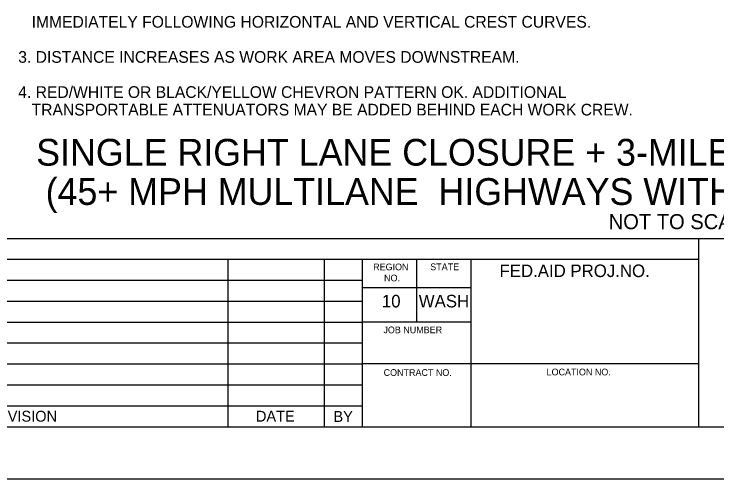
# Model space of a CAD drawing. Extents: x 99958 to 100176, y 99935 to 100011.
# Drawn here: x 100103.364 to 100107.565, y 99969.687 to 99972.467 of the extents above; entities that cross this region are included whole.
import ezdxf

# ---------------------------------------------------------------- set-up
doc = ezdxf.new("R2010")
doc.units = 0
for name, color, linetype in [('SH_DE_DetailHeading1Text', 7, 'Continuous'), ('SH_GI_GeneralNotesBodyText', 7, 'Continuous'), ('SH_GI_PlotLimits', 7, 'Continuous'), ('SH_GI_SheetBorder', 7, 'Continuous'), ('SH_GI_SheetTextInCells', 7, 'Continuous')]:
    doc.layers.add(name, color=color, linetype=linetype)

msp = doc.modelspace()

# ---------------------------------------------------------------- linework, layer by layer
at = {"layer": 'SH_GI_PlotLimits'}
msp.add_lwpolyline([(100099.0625, 99969.6875), (100116.0625, 99969.6875), (100116.0625, 99980.6875), (100099.0625, 99980.6875)], close=True, dxfattribs=at)
at = {"layer": 'SH_GI_SheetBorder'}
for p, q in [((100100, 99971.1259), (100115.75, 99971.1259)), ((100107.4566, 99970), (100107.4566, 99971.1259)), ((100100, 99971.0008), (100107.4566, 99971.0008)), ((100104.641, 99971.0008), (100104.641, 99970)), ((100105.2164, 99971.0008), (100105.2164, 99970)), ((100105.4451, 99971.0008), (100105.4451, 99970)), ((100105.7719, 99970.6255), (100105.7719, 99971.0008)), ((100106.0956, 99970), (100106.0956, 99971.0008)), ((100102.1821, 99970.8757), (100105.4466, 99970.8757)), ((100106.0958, 99970.831), (100105.4466, 99970.831)), ((100102.1821, 99970.7506), (100105.4466, 99970.7506)), ((100100, 99970.6255), (100105.4466, 99970.6255)), ((100106.0958, 99970.6255), (100105.4466, 99970.6255)), ((100100, 99970.5004), (100105.4466, 99970.5004)), ((100100, 99970.3753), (100105.4466, 99970.3753)), ((100107.4566, 99970.3753), (100105.4466, 99970.3753)), ((100100, 99970.2502), (100105.4466, 99970.2502)), ((100100, 99970.1251), (100105.4466, 99970.1251)), ((100100, 99970), (100115.75, 99970))]:
    msp.add_line(p, q, dxfattribs=at)

# ---------------------------------------------------------------- texts
at = {"layer": 'SH_DE_DetailHeading1Text'}
for s, height, p in [('SINGLE RIGHT LANE CLOSURE + 3-MILE QUEUE WARNING SYSTEM', 0.16, (100103.496, 99971.5606)), ('(45+ MPH MULTILANE  HIGHWAYS WITH 2-WAY LEFT TURN LANE)', 0.16, (100103.5524, 99971.3259)), ('NOT TO SCALE', 0.09, (100106.9175, 99971.1809))]:
    msp.add_text(s, height=height, rotation=360, dxfattribs=at).set_placement(p)
at = {"layer": 'SH_GI_GeneralNotesBodyText'}
for s, p in [('IMMEDIATELY FOLLOWING HORIZONTAL AND VERTICAL CREST CURVES.', (100103.4686, 99972.3856)), ('3. DISTANCE INCREASES AS WORK AREA MOVES DOWNSTREAM.', (100103.3886, 99972.1756)), ('4. RED/WHITE OR BLACK/YELLOW CHEVRON PATTERN OK. ADDITIONAL ', (100103.3886, 99971.9656)), ('TRANSPORTABLE ATTENUATORS MAY BE ADDED BEHIND EACH WORK CREW.', (100103.4686, 99971.8606))]:
    msp.add_text(s, height=0.07, rotation=360, dxfattribs=at).set_placement(p)
at = {"layer": 'SH_GI_SheetTextInCells'}
for s, height, p in [('REGION', 0.04003, (100105.5099, 99970.9352)), ('STATE', 0.04003, (100105.8511, 99970.9357)), ('FED.AID PROJ.NO.', 0.07506, (100106.2652, 99970.8945)), ('NO.', 0.04003, (100105.5752, 99970.869)), ('10', 0.07506, (100105.5621, 99970.7131)), ('WASH', 0.07506, (100105.7826, 99970.7131)), ('JOB NUMBER', 0.04003, (100105.5712, 99970.5587)), ('CONTRACT NO.', 0.040032, (100105.5725, 99970.3037)), ('LOCATION NO.', 0.040032, (100106.5465, 99970.3067)), ('REVISION', 0.06505, (100103.2048, 99970.03)), ('DATE', 0.06505, (100104.8091, 99970.03)), ('BY', 0.06505, (100105.2725, 99970.0285))]:
    msp.add_text(s, height=height, dxfattribs=at).set_placement(p)

doc.saveas('drawing.dxf')
